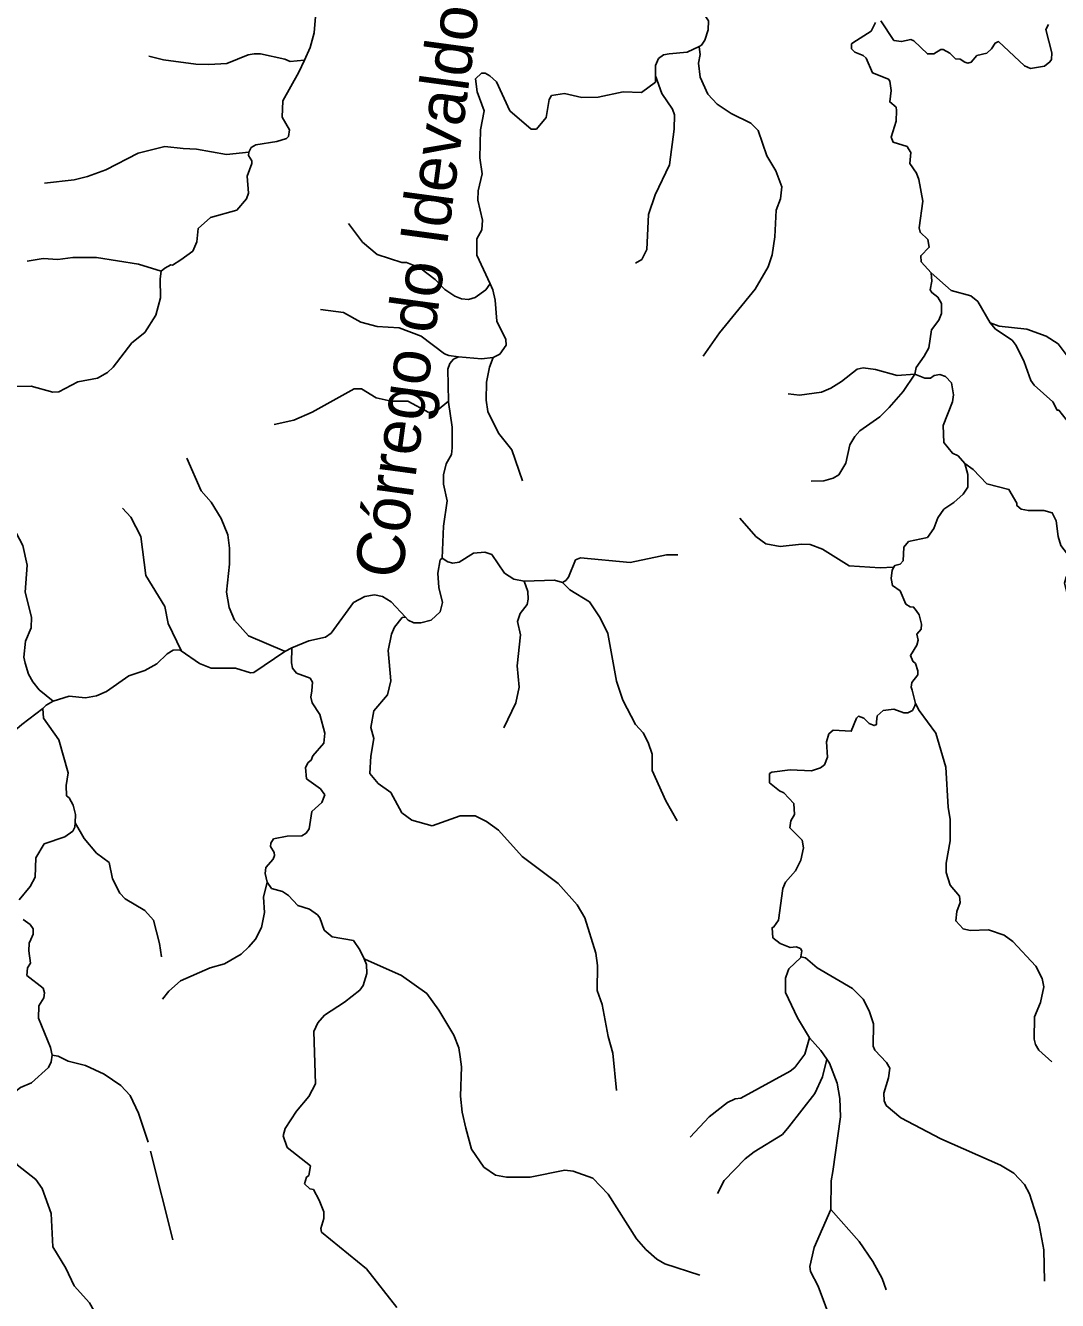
# Model space of a CAD drawing. Extents: x 393 to 446.6, y 8175.5 to 8231.
# Drawn here: x 436.82 to 441.15, y 8180.57 to 8185.92 of the extents above; entities that cross this region are included whole.
import ezdxf
from ezdxf.enums import TextEntityAlignment as Align

# ---------------------------------------------------------------- set-up
doc = ezdxf.new("R2010")
doc.units = 0
doc.header["$LTSCALE"] = 0.064
doc.linetypes.add('LONG_DASHED', pattern=[7.5, 6, -1.5])
doc.layers.add('61', color=7, linetype='Continuous')
doc.layers.add('7', color=7, linetype='Continuous', lineweight=25)
doc.layers.add('9', color=7, linetype='LONG_DASHED', lineweight=25)

msp = doc.modelspace()

# ---------------------------------------------------------------- linework, layer by layer
at = {"layer": '7'}
for points in [[(440.6234, 8184.8813), (440.5811, 8184.9273), (440.5794, 8184.9531), (440.615, 8184.9886), (440.6085, 8185.0209), (440.5762, 8185.0516), (440.573, 8185.0694), (440.5875, 8185.1824), (440.5714, 8185.2729), (440.5617, 8185.3003), (440.5326, 8185.3407), (440.5375, 8185.3859), (440.5278, 8185.402), (440.5214, 8185.4117), (440.4632, 8185.4294), (440.4551, 8185.4505), (440.4761, 8185.5183), (440.4777, 8185.5635), (440.4761, 8185.5764), (440.4486, 8185.599), (440.4551, 8185.6475), (440.4487, 8185.6862), (440.4438, 8185.6943), (440.376, 8185.7217), (440.3502, 8185.7831), (440.3373, 8185.7944), (440.3017, 8185.8073), (440.2888, 8185.8218), (440.2888, 8185.8428), (440.2936, 8185.8477), (440.3712, 8185.8962), (440.3889, 8185.9327)], [(441.1156, 8185.9236), (441.1042, 8185.9026), (441.1301, 8185.8057), (441.1285, 8185.7766), (441.122, 8185.767), (441.0994, 8185.7492), (441.0397, 8185.7395), (441.0155, 8185.7508), (440.9057, 8185.8525), (440.8911, 8185.8461), (440.8766, 8185.8219), (440.8572, 8185.8041), (440.8152, 8185.7944), (440.791, 8185.7653), (440.7775, 8185.7615), (440.7636, 8185.7653), (440.7442, 8185.7782), (440.7248, 8185.7799), (440.7006, 8185.8041), (440.6731, 8185.8186), (440.6634, 8185.8186), (440.6344, 8185.8008), (440.6069, 8185.8008), (440.5499, 8185.8558), (440.5375, 8185.8606), (440.4987, 8185.8525), (440.4664, 8185.8574), (440.4112, 8185.9396)], [(440.5543, 8184.456), (440.5601, 8184.484), (440.594, 8184.5316), (440.6134, 8184.5656), (440.6247, 8184.6414), (440.6554, 8184.6818), (440.6667, 8184.7109), (440.6667, 8184.7529), (440.6505, 8184.7787), (440.6255, 8184.7978), (440.6182, 8184.8094), (440.6258, 8184.8464), (440.6234, 8184.8813)], [(440.8703, 8184.6717), (440.819, 8184.7601), (440.7899, 8184.7846), (440.7067, 8184.8073), (440.6234, 8184.8813)], [(441.7008, 8184.1198), (441.6517, 8184.1263), (441.5548, 8184.1263), (441.445, 8184.1683), (441.403, 8184.199), (441.3772, 8184.2087), (441.3644, 8184.2103), (441.2738, 8184.2216), (441.2222, 8184.2377), (441.1898, 8184.2652), (441.1592, 8184.304), (441.1527, 8184.304), (441.1333, 8184.3395), (441.0558, 8184.4089), (441.0413, 8184.4283), (441.0138, 8184.5074), (440.9799, 8184.5753), (440.9638, 8184.5978), (440.8936, 8184.6449), (440.8703, 8184.6717)], [(441.3575, 8184.3347), (441.3126, 8184.3605), (441.2625, 8184.4106), (441.1979, 8184.5268), (441.1559, 8184.5833), (441.1059, 8184.6156), (441.0252, 8184.6447), (440.9089, 8184.6576), (440.8703, 8184.6717)], [(440.5543, 8184.456), (440.4794, 8184.4493), (440.3889, 8184.4751), (440.3373, 8184.4816), (440.3114, 8184.4767), (440.2468, 8184.425), (440.2016, 8184.396), (440.1629, 8184.3798), (440.0696, 8184.3673), (440.0219, 8184.3732)], [(440.1193, 8184.0057), (440.1726, 8184.0068), (440.2113, 8184.0181), (440.2355, 8184.0327), (440.2646, 8184.0811), (440.2807, 8184.1586), (440.3017, 8184.1942), (440.3227, 8184.2168), (440.4067, 8184.2765), (440.447, 8184.3152), (440.5052, 8184.3831), (440.5543, 8184.456)], [(440.7636, 8184.0803), (440.7356, 8184.1129), (440.7119, 8184.1231), (440.6764, 8184.1683), (440.6731, 8184.2394), (440.7119, 8184.3395), (440.7167, 8184.3686), (440.7087, 8184.4186), (440.6828, 8184.4461), (440.6588, 8184.4536), (440.636, 8184.4493), (440.6198, 8184.438), (440.5956, 8184.438), (440.5543, 8184.456)], [(440.4661, 8183.645), (440.4701, 8183.6518), (440.4923, 8183.6581), (440.5052, 8183.671), (440.5084, 8183.7291), (440.5278, 8183.7533), (440.6069, 8183.7694), (440.6343, 8183.8066), (440.6505, 8183.8518), (440.6763, 8183.889), (440.7184, 8183.9164), (440.7571, 8183.9519), (440.7764, 8183.981), (440.7764, 8184.0343), (440.7636, 8184.0803)], [(441.2486, 8183.5177), (441.2109, 8183.524), (441.1931, 8183.5385), (441.1834, 8183.5773), (441.1898, 8183.6032), (441.2124, 8183.6419), (441.2141, 8183.6758), (441.1672, 8183.7356), (441.1559, 8183.7743), (441.1479, 8183.8389), (441.1317, 8183.8728), (441.0962, 8183.8825), (441.0628, 8183.8825), (441.0316, 8183.8825), (441.0009, 8183.8889), (440.9832, 8183.9035), (440.9832, 8183.9132), (440.9492, 8183.9713), (440.8572, 8183.9955), (440.7991, 8184.0553), (440.7636, 8184.0803)], [(439.8186, 8183.8512), (439.8867, 8183.7743), (439.9287, 8183.7436), (439.9885, 8183.7323), (440.0789, 8183.742), (440.1144, 8183.7404), (440.1661, 8183.721), (440.2791, 8183.6499), (440.4083, 8183.6419), (440.4631, 8183.6448), (440.4661, 8183.645)], [(440.5572, 8183.0725), (440.5425, 8183.1283), (440.5391, 8183.1413), (440.5423, 8183.1607), (440.5665, 8183.193), (440.5665, 8183.2091), (440.5568, 8183.2398), (440.5455, 8183.2495), (440.5358, 8183.2737), (440.5633, 8183.3173), (440.5681, 8183.3383), (440.5633, 8183.3641), (440.5811, 8183.3851), (440.5827, 8183.4061), (440.573, 8183.4449), (440.5601, 8183.4627), (440.5488, 8183.4772), (440.5343, 8183.4788), (440.5165, 8183.4901), (440.4923, 8183.545), (440.46, 8183.5676), (440.4551, 8183.5967), (440.4584, 8183.632), (440.4661, 8183.645)], [(440.0754, 8182.0078), (440.0797, 8182.0335), (440.0739, 8182.044), (440.0552, 8182.051), (440.0304, 8182.0481), (439.9885, 8182.0642), (439.9578, 8182.0884), (439.9545, 8182.1305), (439.9626, 8182.1337), (439.982, 8182.1627), (439.9997, 8182.2952), (440.011, 8182.3226), (440.053, 8182.3694), (440.0756, 8182.4147), (440.0869, 8182.4663), (440.0805, 8182.4986), (440.0288, 8182.5503), (440.0336, 8182.5794), (440.0482, 8182.6068), (440.0466, 8182.652), (440.0046, 8182.6972), (439.9852, 8182.7053), (439.9432, 8182.7392), (439.9432, 8182.778), (439.9529, 8182.7844), (440.0305, 8182.7941), (440.1209, 8182.7893), (440.158, 8182.8022), (440.1742, 8182.8151), (440.187, 8182.8474), (440.1838, 8182.912), (440.1935, 8182.9443), (440.2113, 8182.9604), (440.2872, 8182.9556), (440.3092, 8183.0112), (440.3179, 8183.0186), (440.3405, 8183.0105), (440.3631, 8182.9879), (440.3841, 8182.9798), (440.3927, 8182.9837), (440.3937, 8182.996), (440.3954, 8183.0202), (440.4212, 8183.0428), (440.4664, 8183.0492), (440.5084, 8183.0331), (440.5246, 8183.0331), (440.5439, 8183.0428), (440.5538, 8183.0632), (440.5572, 8183.0725)], [(441.1297, 8181.5673), (441.0752, 8181.6169), (441.0607, 8181.6395), (441.0558, 8181.6621), (441.0574, 8181.7558), (441.0816, 8181.8172), (441.0962, 8181.8818), (441.0897, 8181.9173), (441.0623, 8181.969), (440.9654, 8182.0723), (440.9299, 8182.0997), (440.8637, 8182.1223), (440.7862, 8182.1191), (440.7571, 8182.1256), (440.7264, 8182.1595), (440.7312, 8182.1983), (440.7442, 8182.237), (440.7425, 8182.2629), (440.7022, 8182.3097), (440.686, 8182.363), (440.686, 8182.4017), (440.7022, 8182.4954), (440.7022, 8182.5858), (440.6941, 8182.6375), (440.6844, 8182.8054), (440.6424, 8182.9475), (440.5729, 8183.043), (440.5572, 8183.0725)], [(440.1119, 8181.6679), (440.0611, 8181.7526), (440.011, 8181.8592), (440.011, 8181.9189), (440.0207, 8181.9464), (440.0256, 8181.9577), (440.075, 8182.0056), (440.0754, 8182.0078)], [(441.0989, 8180.6468), (441.0962, 8180.7773), (441.0752, 8180.8903), (441.0364, 8181.013), (441.0154, 8181.0518), (440.9702, 8181.1002), (440.9137, 8181.1341), (440.6635, 8181.2439), (440.4955, 8181.3327), (440.4341, 8181.3844), (440.426, 8181.4038), (440.4244, 8181.4361), (440.4438, 8181.5007), (440.4486, 8181.541), (440.4357, 8181.5653), (440.3857, 8181.617), (440.3792, 8181.6331), (440.3808, 8181.7268), (440.3631, 8181.7817), (440.3372, 8181.8301), (440.292, 8181.8753), (440.1435, 8181.9625), (440.095, 8182.0045), (440.0758, 8182.0077), (440.0754, 8182.0078)], [(439.6111, 8181.2504), (439.6897, 8181.336), (439.7672, 8181.3973), (439.7995, 8181.4119), (439.8238, 8181.4151), (440.0305, 8181.5281), (440.0498, 8181.5442), (440.0918, 8181.5992), (440.1119, 8181.6679)], [(440.185, 8181.5781), (440.1597, 8181.6155), (440.1119, 8181.6679)], [(439.7256, 8181.0141), (439.7527, 8181.0695), (439.8415, 8181.1599), (439.8787, 8181.189), (439.9981, 8181.2617), (440.0256, 8181.294), (440.1338, 8181.4345), (440.1661, 8181.5039), (440.185, 8181.5781)], [(440.2021, 8180.9469), (440.2032, 8181.0679), (440.2097, 8181.1067), (440.2419, 8181.336), (440.2387, 8181.4135), (440.2274, 8181.4781), (440.1958, 8181.562), (440.185, 8181.5781)], [(440.2329, 8180.4338), (440.2096, 8180.4606), (440.1483, 8180.6255), (440.116, 8180.6868), (440.1128, 8180.7078), (440.1321, 8180.787), (440.2021, 8180.9469)], [(440.4342, 8180.6105), (440.4164, 8180.6577), (440.3776, 8180.7288), (440.3211, 8180.8128), (440.2021, 8180.9469)]]:
    msp.add_lwpolyline(points, dxfattribs=at)
at = {"layer": '9'}
msp.add_line((437.9076, 8183.2913), (437.9368, 8183.3065), dxfattribs=at)
for points in [[(437.99, 8185.7741), (438.0145, 8185.8276), (438.0313, 8185.8897), (438.0361, 8185.9575), (438.0265, 8186.035), (438.0362, 8186.1384), (438.0361, 8186.2869), (438.0297, 8186.3645), (438.0087, 8186.471), (438.0087, 8186.5033), (438.012, 8186.534), (438.0701, 8186.6761), (438.0571, 8186.7552), (438.02, 8186.8295), (437.9748, 8186.8957), (437.9602, 8186.9296), (437.9522, 8186.9778)], [(439.6487, 8185.8321), (439.6584, 8185.8368), (439.6724, 8185.8577), (439.6864, 8185.902), (439.6881, 8185.9397), (439.6639, 8185.9753), (439.638, 8185.9946), (439.5785, 8185.9989), (439.5524, 8186.014), (439.5492, 8186.0334), (439.553, 8186.0436), (439.575, 8186.0802), (439.5761, 8186.1015), (439.5654, 8186.1274), (439.499, 8186.1728), (439.485, 8186.1891), (439.4839, 8186.224)], [(439.4652, 8185.708), (439.4653, 8185.7524), (439.4782, 8185.7815), (439.4992, 8185.796), (439.5218, 8185.8009), (439.5977, 8185.8073), (439.6487, 8185.8321)], [(439.6656, 8184.5308), (439.7333, 8184.6285), (439.8835, 8184.8126), (439.9384, 8184.9062), (439.9545, 8184.9564), (439.9659, 8185.0322), (439.9723, 8185.1437), (439.99, 8185.1921), (439.9949, 8185.2422), (439.9707, 8185.31), (439.9319, 8185.373), (439.8964, 8185.4795), (439.8657, 8185.5102), (439.7834, 8185.5506), (439.7236, 8185.5893), (439.6848, 8185.6313), (439.6526, 8185.7024), (439.6461, 8185.7621), (439.6526, 8185.7976), (439.6489, 8185.8306), (439.6487, 8185.8321)], [(437.3371, 8185.7908), (437.3976, 8185.7757), (437.534, 8185.7573), (437.5889, 8185.7557), (437.6648, 8185.7605), (437.7536, 8185.796), (437.7794, 8185.8008), (437.8053, 8185.8008), (437.9086, 8185.7782), (437.9307, 8185.7682), (437.9889, 8185.774), (437.99, 8185.7741)], [(437.7565, 8185.3878), (437.7669, 8185.4076), (437.7867, 8185.4192), (437.8741, 8185.432), (437.915, 8185.4456), (437.9231, 8185.4537), (437.928, 8185.4811), (437.8973, 8185.5344), (437.8989, 8185.6039), (437.9667, 8185.7234), (437.99, 8185.7741)], [(438.7698, 8184.8348), (438.7138, 8184.9551), (438.7138, 8185.0237), (438.7348, 8185.0615), (438.7383, 8185.1022), (438.7185, 8185.186), (438.7197, 8185.2256), (438.7372, 8185.2971), (438.7267, 8185.3635), (438.7302, 8185.481), (438.7451, 8185.5619), (438.716, 8185.641), (438.7095, 8185.6959), (438.7338, 8185.7201), (438.7489, 8185.7195), (438.7687, 8185.709), (438.7966, 8185.6834), (438.8533, 8185.5619), (438.9421, 8185.4844), (438.9647, 8185.4844), (439.005, 8185.5328), (439.018, 8185.6087), (439.0276, 8185.6264), (439.0826, 8185.6346), (439.1552, 8185.6168), (439.2247, 8185.6184), (439.3296, 8185.641), (439.4055, 8185.6378), (439.4652, 8185.6814), (439.4652, 8185.708)], [(439.3815, 8184.9211), (439.4071, 8184.9374), (439.4281, 8184.979), (439.4362, 8185.1259), (439.4636, 8185.2083), (439.5234, 8185.3342), (439.5427, 8185.4844), (439.5444, 8185.5441), (439.5363, 8185.5683), (439.4911, 8185.6346), (439.4652, 8185.708)], [(436.8982, 8185.2572), (437.0237, 8185.2712), (437.0786, 8185.2857), (437.1561, 8185.3132), (437.2918, 8185.3842), (437.4032, 8185.4117), (437.4807, 8185.4036), (437.5372, 8185.4004), (437.6632, 8185.3778), (437.7565, 8185.3878)], [(437.3888, 8184.8874), (437.404, 8184.9013), (437.4296, 8184.9153), (437.4355, 8184.9127), (437.471, 8184.9353), (437.521, 8184.9725), (437.5388, 8185.0113), (437.5437, 8185.0678), (437.5953, 8185.1129), (437.7068, 8185.1437), (437.7471, 8185.1921), (437.7552, 8185.2163), (437.7504, 8185.2874), (437.7697, 8185.3406), (437.7697, 8185.352), (437.7553, 8185.3738), (437.7565, 8185.3878)], [(438.1753, 8185.0879), (438.2348, 8185.0096), (438.2962, 8184.9579), (438.3995, 8184.924), (438.4189, 8184.924), (438.4754, 8184.9014), (438.5388, 8184.8536), (438.5807, 8184.8105), (438.6226, 8184.7826), (438.6494, 8184.7721), (438.6797, 8184.7686), (438.7076, 8184.7779), (438.7519, 8184.8094), (438.7685, 8184.8329), (438.7698, 8184.8348)], [(436.8258, 8184.9307), (436.8922, 8184.9411), (436.9543, 8184.937), (437.0172, 8184.945), (437.1174, 8184.945), (437.2934, 8184.9176), (437.3888, 8184.8874)], [(436.4508, 8184.2877), (436.5037, 8184.2991), (436.5441, 8184.2975), (436.6315, 8184.3342), (436.6943, 8184.3701), (436.7783, 8184.4041), (436.8429, 8184.4057), (436.9333, 8184.3798), (436.9591, 8184.3814), (437.0382, 8184.4235), (437.1206, 8184.438), (437.1626, 8184.4622), (437.1868, 8184.4848), (437.2659, 8184.5865), (437.3192, 8184.6301), (437.366, 8184.7028), (437.3854, 8184.7755), (437.3838, 8184.8562), (437.3888, 8184.8874)], [(438.7835, 8184.5253), (438.8115, 8184.5398), (438.8371, 8184.5769), (438.836, 8184.6008), (438.7987, 8184.6787), (438.7917, 8184.766), (438.7813, 8184.8102), (438.7698, 8184.8348)], [(438.0577, 8184.7276), (438.1541, 8184.7141), (438.2267, 8184.6737), (438.2962, 8184.656), (438.3882, 8184.6495), (438.4803, 8184.6156), (438.5787, 8184.5413), (438.5965, 8184.5332), (438.6379, 8184.5276)], [(438.5959, 8184.3426), (438.5925, 8184.477), (438.6006, 8184.5003), (438.6169, 8184.5189), (438.6379, 8184.5276)], [(438.6379, 8184.5276), (438.7334, 8184.5195), (438.7835, 8184.5253)], [(438.9067, 8184.007), (438.8613, 8184.1376), (438.8048, 8184.2071), (438.7612, 8184.2991), (438.7531, 8184.346), (438.7548, 8184.4218), (438.7676, 8184.4848), (438.7835, 8184.5253)], [(437.8636, 8184.2438), (437.9452, 8184.262), (438.0232, 8184.2959), (438.1993, 8184.3944), (438.2299, 8184.3944), (438.2913, 8184.3556), (438.3543, 8184.3427), (438.4253, 8184.3427), (438.5125, 8184.2942), (438.5497, 8184.3039), (438.5958, 8184.3425), (438.5959, 8184.3426)], [(438.5691, 8183.6823), (438.5738, 8183.8167), (438.59, 8183.9229), (438.5739, 8183.9939), (438.5739, 8184.0327), (438.5852, 8184.0795), (438.6078, 8184.1183), (438.611, 8184.1457), (438.611, 8184.2329), (438.596, 8184.3374), (438.5959, 8184.3426)], [(437.496, 8184.1033), (437.5566, 8183.9649), (437.5986, 8183.918), (437.6405, 8183.8486), (437.668, 8183.7808), (437.6761, 8183.7242), (437.6761, 8183.6581), (437.6632, 8183.5402), (437.6744, 8183.4756), (437.6968, 8183.4217), (437.7552, 8183.3561), (437.9064, 8183.2918), (437.9076, 8183.2913)], [(436.5872, 8184.0582), (436.6878, 8183.9067), (436.7669, 8183.8131), (436.8073, 8183.7356), (436.825, 8183.6532), (436.817, 8183.5402), (436.8444, 8183.4352), (436.8428, 8183.39), (436.8186, 8183.3335), (436.8121, 8183.2673), (436.817, 8183.2414), (436.8309, 8183.1954), (436.8496, 8183.1629), (436.8763, 8183.1303), (436.9349, 8183.0823)], [(437.2267, 8183.8928), (437.2605, 8183.8555), (437.3036, 8183.7741), (437.324, 8183.6096), (437.4032, 8183.4804), (437.4177, 8183.4077), (437.4719, 8183.2947), (437.4725, 8183.2934)], [(438.4151, 8183.4345), (438.426, 8183.4228), (438.4505, 8183.4117), (438.4796, 8183.4117), (438.5227, 8183.4222), (438.561, 8183.4578), (438.5707, 8183.4966), (438.5545, 8183.5595), (438.5513, 8183.6193), (438.561, 8183.6758), (438.5691, 8183.6823)], [(438.9132, 8183.5868), (438.8694, 8183.595), (438.8306, 8183.6193), (438.7773, 8183.6984), (438.7483, 8183.7081), (438.6999, 8183.7032), (438.6399, 8183.6659), (438.6143, 8183.6624), (438.5933, 8183.6671), (438.5691, 8183.6823)], [(439.5584, 8183.6974), (439.5105, 8183.6968), (439.3587, 8183.6645), (439.1503, 8183.6839), (439.1293, 8183.6757), (439.099, 8183.6036), (439.0886, 8183.5885), (439.0739, 8183.5799)], [(438.828, 8182.97), (438.8781, 8183.0747), (438.8921, 8183.1411), (438.884, 8183.2301), (438.8984, 8183.3609), (438.8858, 8183.4169), (438.8963, 8183.4507), (438.9254, 8183.4879), (438.9301, 8183.5112), (438.9289, 8183.5426), (438.9132, 8183.5868)], [(439.0739, 8183.5799), (439.0413, 8183.5903), (438.9132, 8183.5868)], [(439.5556, 8182.5796), (439.5088, 8182.6633), (439.4507, 8182.7909), (439.4507, 8182.807), (439.4508, 8182.859), (439.4344, 8182.9079), (439.4136, 8182.9491), (439.3813, 8182.9847), (439.328, 8183.0864), (439.3006, 8183.1655), (439.265, 8183.3658), (439.2327, 8183.432), (439.1875, 8183.4998), (439.1051, 8183.5499), (439.0739, 8183.5799)], [(437.9368, 8183.3065), (438.0089, 8183.3349), (438.0788, 8183.3506), (438.1021, 8183.3681), (438.1965, 8183.4966), (438.2442, 8183.5211), (438.285, 8183.5281), (438.3188, 8183.5217), (438.3549, 8183.4996), (438.4151, 8183.4345)], [(439.3015, 8181.4472), (439.286, 8181.604), (439.2666, 8181.6735), (439.2408, 8181.8075), (439.2198, 8181.8672), (439.2214, 8181.9722), (439.2149, 8182.0239), (439.1681, 8182.1724), (439.1358, 8182.2273), (439.0567, 8182.3161), (438.9049, 8182.4292), (438.8048, 8182.5406), (438.7547, 8182.5761), (438.7079, 8182.6004), (438.645, 8182.6003), (438.5271, 8182.5584), (438.4415, 8182.5826), (438.3995, 8182.6132), (438.3526, 8182.6988), (438.2994, 8182.736), (438.2655, 8182.778), (438.2687, 8182.8507), (438.2816, 8182.9249), (438.2687, 8182.9718), (438.2816, 8183.0412), (438.3398, 8183.109), (438.3526, 8183.1678), (438.3414, 8183.2947), (438.3559, 8183.3642), (438.3688, 8183.3932), (438.4011, 8183.4336), (438.4131, 8183.4344), (438.4151, 8183.4345)], [(436.9349, 8183.0823), (437.0024, 8183.1032), (437.0711, 8183.0957), (437.1165, 8183.105), (437.1585, 8183.1225), (437.2529, 8183.1882), (437.3204, 8183.2103), (437.3705, 8183.2383), (437.4136, 8183.2808), (437.4393, 8183.2959), (437.4672, 8183.2971), (437.4725, 8183.2934)], [(437.4725, 8183.2934), (437.5499, 8183.24), (437.5989, 8183.2208), (437.7002, 8183.2208), (437.7631, 8183.2016), (437.7783, 8183.2028), (437.9076, 8183.2913)], [(437.834, 8182.322), (437.8258, 8182.358), (437.8281, 8182.3836), (437.8584, 8182.4185), (437.8642, 8182.4337), (437.8631, 8182.4465), (437.848, 8182.4715), (437.8492, 8182.4855), (437.8608, 8182.5041), (437.9179, 8182.5157), (437.9797, 8182.5164), (437.9974, 8182.5277), (438.0103, 8182.5454), (438.0216, 8182.6181), (438.0636, 8182.6569), (438.0765, 8182.6892), (438.0572, 8182.7134), (437.999, 8182.7553), (437.9942, 8182.8038), (438.0055, 8182.8248), (438.0184, 8182.8345), (438.0249, 8182.8523), (438.0717, 8182.9056), (438.0765, 8182.9475), (438.0555, 8183.0267), (438.0232, 8183.0751), (438.0173, 8183.0994), (438.0215, 8183.1258), (438.0244, 8183.1622), (438.0148, 8183.1782), (437.9572, 8183.2003), (437.9403, 8183.2206), (437.9363, 8183.2431), (437.9368, 8183.3065)], [(436.8913, 8183.0509), (436.9058, 8183.0654), (436.9349, 8183.0823)], [(436.7612, 8182.9484), (436.8026, 8182.9846), (436.8913, 8183.0509)], [(437.0271, 8182.5713), (437.0286, 8182.6057), (437.0193, 8182.6453), (437.0018, 8182.6767), (436.9914, 8182.6843), (436.9898, 8182.7279), (436.9979, 8182.7812), (436.9591, 8182.9201), (436.8945, 8183.0105), (436.8913, 8183.0509)], [(436.7927, 8182.2478), (436.838, 8182.3032), (436.859, 8182.3436), (436.8622, 8182.4243), (436.8977, 8182.4825), (436.9844, 8182.5126), (437.017, 8182.5359), (437.0263, 8182.5533), (437.0271, 8182.5713)], [(437.3895, 8182.0085), (437.3814, 8182.0643), (437.3563, 8182.1628), (437.3192, 8182.2031), (437.2369, 8182.2515), (437.2142, 8182.2758), (437.1836, 8182.3355), (437.1706, 8182.405), (437.1174, 8182.4437), (437.0657, 8182.5051), (437.0274, 8182.5708), (437.0271, 8182.5713)], [(437.3946, 8181.8309), (437.4209, 8181.864), (437.4694, 8181.9076), (437.5937, 8181.9625), (437.6551, 8181.9787), (437.7245, 8182.019), (437.7568, 8182.0497), (437.7842, 8182.082), (437.8101, 8182.1321), (437.823, 8182.1951), (437.8182, 8182.2596), (437.834, 8182.322)], [(438.241, 8181.9995), (438.2235, 8182.0384), (438.196, 8182.0772), (438.1072, 8182.0917), (438.0733, 8182.1208), (438.0555, 8182.1724), (438.0447, 8182.1846), (438.011, 8182.2091), (437.9621, 8182.2242), (437.9236, 8182.2661), (437.898, 8182.2824), (437.8526, 8182.2952), (437.834, 8182.322)], [(436.93, 8181.5955), (436.9241, 8181.6281), (436.8729, 8181.7503), (436.8753, 8181.8021), (436.8951, 8181.8358), (436.8986, 8181.8568), (436.8927, 8181.8766), (436.824, 8181.9301), (436.8275, 8181.9615), (436.8392, 8181.9819), (436.8322, 8182.0342), (436.8345, 8182.0657), (436.841, 8182.0811), (436.8508, 8182.1041), (436.8508, 8182.1262), (436.838, 8182.1448), (436.8089, 8182.1646)], [(438.3785, 8180.535), (438.251, 8180.6981), (438.062, 8180.8515), (438.0587, 8180.8677), (438.0717, 8180.9097), (438.0717, 8180.9371), (438.0527, 8180.9868), (438.0281, 8181.0307), (438.0136, 8181.034), (437.9909, 8181.055), (437.999, 8181.0824), (438.0087, 8181.0905), (438.0152, 8181.1309), (437.9173, 8181.2071), (437.901, 8181.256), (437.9092, 8181.2874), (437.9569, 8181.3607), (438.0082, 8181.4218), (438.0373, 8181.4753), (438.0292, 8181.6947), (438.0466, 8181.7308), (438.0746, 8181.7634), (438.1584, 8181.8181), (438.2225, 8181.8687), (438.2365, 8181.8885), (438.2528, 8181.9385), (438.2516, 8181.9758), (438.241, 8181.9995)], [(439.6513, 8180.6709), (439.504, 8180.7191), (439.4701, 8180.7385), (439.4249, 8180.7789), (439.3845, 8180.824), (439.2666, 8181.0114), (439.2021, 8181.0792), (439.1195, 8181.1089), (439.0845, 8181.1124), (438.9389, 8181.0824), (438.8387, 8181.0824), (438.7935, 8181.0921), (438.7434, 8181.1244), (438.6917, 8181.2003), (438.6676, 8181.2891), (438.653, 8181.3554), (438.6465, 8181.4232), (438.6498, 8181.5459), (438.6449, 8181.5879), (438.6385, 8181.6266), (438.6175, 8181.6799), (438.5545, 8181.7849), (438.5045, 8181.8543), (438.3979, 8181.9302), (438.2446, 8181.9979), (438.241, 8181.9995)], [(436.783, 8181.1354), (436.7726, 8181.154), (436.7714, 8181.1877), (436.7621, 8181.211), (436.7376, 8181.2471), (436.7376, 8181.2715), (436.7644, 8181.3076), (436.7679, 8181.332), (436.7598, 8181.4111), (436.7645, 8181.4332), (436.7971, 8181.46), (436.8437, 8181.4798), (436.9148, 8181.5443), (436.9265, 8181.5676), (436.93, 8181.5955)], [(437.4368, 8180.8194), (437.3337, 8181.2294), (437.2926, 8181.3521), (437.2576, 8181.426), (437.2191, 8181.4684), (437.1497, 8181.5152), (437.0705, 8181.5524), (436.9979, 8181.5701), (436.9559, 8181.5911), (436.93, 8181.5955)], [(437.1052, 8180.5234), (437.0877, 8180.5549), (437.0237, 8180.627), (436.9887, 8180.7003), (436.934, 8180.791), (436.9268, 8180.9307), (436.888, 8181.0356), (436.8622, 8181.0728), (436.783, 8181.1354)]]:
    msp.add_lwpolyline(points, dxfattribs=at)

# ---------------------------------------------------------------- texts
at = {"layer": '61'}
msp.add_text('Córrego do Idevaldo', height=0.2, rotation=82.248, dxfattribs=at).set_placement((438.5614, 8184.7915), align=Align.CENTER)

doc.saveas('drawing.dxf')
